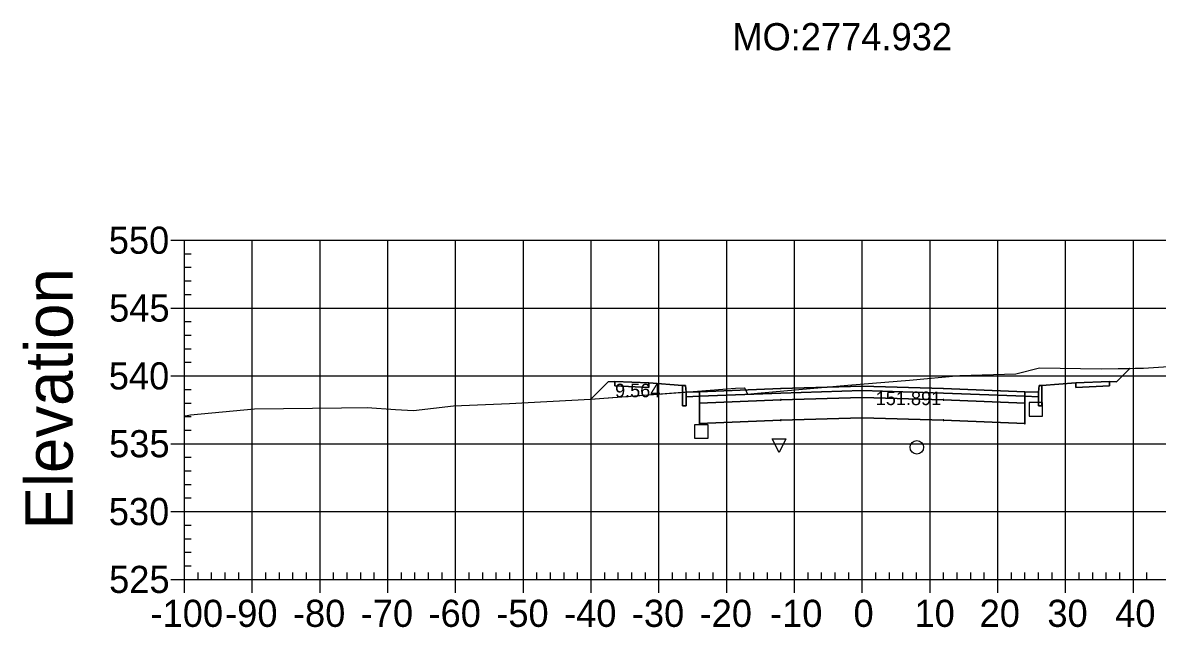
# Model space of a CAD drawing. Extents: x 704834 to 709892, y 372981 to 377533.
# Drawn here: x 705738 to 705905.4, y 373445.8 to 373534.9 of the extents above; entities that cross this region are included whole.
import ezdxf

# ---------------------------------------------------------------- set-up
doc = ezdxf.new("R2010")
doc.units = 0
for name, color, linetype in [('1', 7, 'Continuous'), ('10', 7, 'Continuous'), ('13', 7, 'Continuous'), ('14', 7, 'Continuous'), ('4', 7, 'Continuous'), ('57', 7, 'Continuous'), ('59', 7, 'Continuous'), ('60', 7, 'Continuous'), ('Default_Xsect', 7, 'Continuous'), ('Existing', 7, 'Continuous')]:
    doc.layers.add(name, color=color, linetype=linetype)

msp = doc.modelspace()

# ---------------------------------------------------------------- linework, layer by layer
for points in [[(705899.37, 373481.96), (705901.34, 373483.92)], [(705824.37, 373481.96), (705821.83, 373479.41)], [(705825.37, 373482), (705824.37, 373481.96)], [(705835.37, 373481.4), (705830.37, 373481.8)], [(705888.37, 373481.4), (705893.37, 373481.8)], [(705898.37, 373482), (705899.37, 373481.96)]]:
    msp.add_lwpolyline(points)
for points in [[(705830.37, 373481.8), (705825.37, 373482), (705825.37, 373481.33), (705830.37, 373481.13)], [(705835.87, 373480.4), (705835.79, 373481.4), (705835.37, 373481.4), (705835.37, 373478.4), (705835.87, 373478.4)], [(705861.87, 373480.65), (705873.87, 373480.29), (705885.87, 373479.81), (705885.87, 373480.48), (705873.87, 373480.96), (705861.87, 373481.32), (705849.87, 373480.96), (705837.87, 373480.48), (705837.87, 373479.81), (705849.87, 373480.29)], [(705887.87, 373478.4), (705888.37, 373478.4), (705888.37, 373481.4), (705887.96, 373481.4), (705887.87, 373480.4)], [(705893.37, 373481.13), (705898.37, 373481.33), (705898.37, 373482), (705893.37, 373481.8)], [(705837.87, 373480.48), (705835.87, 373480.4), (705835.87, 373479.73), (705837.87, 373479.81)], [(705861.87, 373479.65), (705873.87, 373479.29), (705885.87, 373478.81), (705885.87, 373479.81), (705873.87, 373480.29), (705861.87, 373480.65), (705849.87, 373480.29), (705837.87, 373479.81), (705837.87, 373478.81), (705849.87, 373479.29)], [(705861.87, 373476.65), (705873.87, 373476.29), (705885.87, 373475.81), (705885.87, 373478.81), (705873.87, 373479.29), (705861.87, 373479.65), (705849.87, 373479.29), (705837.87, 373478.81), (705837.87, 373475.81), (705849.87, 373476.29)], [(705849.82, 373479.24), (705849.92, 373479.24), (705849.92, 373479.34), (705849.82, 373479.34)], [(705861.82, 373480.6), (705861.92, 373480.6), (705861.92, 373480.7), (705861.82, 373480.7)], [(705861.82, 373479.6), (705861.92, 373479.6), (705861.92, 373479.7), (705861.82, 373479.7)], [(705873.82, 373479.24), (705873.92, 373479.24), (705873.92, 373479.34), (705873.82, 373479.34)], [(705885.87, 373479.81), (705887.87, 373479.73), (705887.87, 373480.4), (705885.87, 373480.48)], [(705837.82, 373478.76), (705837.92, 373478.76), (705837.92, 373478.86), (705837.82, 373478.86)], [(705885.82, 373478.76), (705885.92, 373478.76), (705885.92, 373478.86), (705885.82, 373478.86)], [(705837.82, 373475.76), (705837.92, 373475.76), (705837.92, 373475.86), (705837.82, 373475.86)], [(705849.82, 373476.24), (705849.92, 373476.24), (705849.92, 373476.34), (705849.82, 373476.34)], [(705861.82, 373476.6), (705861.92, 373476.6), (705861.92, 373476.7), (705861.82, 373476.7)], [(705873.82, 373476.24), (705873.92, 373476.24), (705873.92, 373476.34), (705873.82, 373476.34)], [(705885.82, 373475.76), (705885.92, 373475.76), (705885.92, 373475.86), (705885.82, 373475.86)]]:
    msp.add_lwpolyline(points, close=True)
at = {"layer": '1'}
for points in [[(705835.37, 373480.4), (705835.69, 373480.43), (705843.15, 373481.01), (705844.5, 373481.07), (705844.54, 373481), (705844.94, 373480.13), (705846.39, 373480.26), (705859.75, 373481.45), (705868.84, 373482.19), (705876.27, 373482.88), (705884.52, 373483.12), (705888.02, 373484.02), (705897.14, 373483.85), (705901.34, 373483.92), (705899.37, 373481.96), (705898.37, 373482), (705898.37, 373481.33), (705893.37, 373481.13), (705893.37, 373481.8), (705888.37, 373481.4), (705888.37, 373478.4), (705887.87, 373478.4), (705887.87, 373479.73), (705885.87, 373479.81), (705885.87, 373478.81), (705885.87, 373475.81), (705873.87, 373476.29), (705861.87, 373476.65), (705849.87, 373476.29), (705837.87, 373475.81), (705837.87, 373478.81), (705837.87, 373479.81), (705835.87, 373479.73), (705835.87, 373478.4), (705835.37, 373478.4)], [(705821.83, 373479.41), (705835.37, 373480.4), (705835.37, 373481.4), (705830.37, 373481.8), (705830.37, 373481.13), (705825.37, 373481.33), (705825.37, 373482), (705824.37, 373481.96)], [(705849.6, 373471.54), (705848.6, 373473.54), (705850.6, 373473.54)]]:
    msp.add_lwpolyline(points, close=True, dxfattribs=at)
at = {"layer": '10'}
msp.add_lwpolyline([(705837.14, 373473.62), (705839.14, 373473.62), (705839.14, 373475.62), (705837.14, 373475.62)], close=True, dxfattribs=at)
at = {"layer": '13'}
msp.add_circle((705869.92, 373472.29), 1, dxfattribs=at)
at = {"layer": '14'}
for points in [[(705901.34, 373483.92), (705901.34, 373483.97), (705901.34, 373483.92), (705901.29, 373483.92), (705901.34, 373483.92), (705901.34, 373483.87), (705901.34, 373483.92), (705901.39, 373483.92)], [(705849.87, 373480.96), (705849.87, 373481.01), (705849.87, 373480.96), (705849.82, 373480.96), (705849.87, 373480.96), (705849.87, 373480.91), (705849.87, 373480.96), (705849.92, 373480.96)], [(705861.87, 373481.32), (705861.87, 373481.37), (705861.87, 373481.32), (705861.82, 373481.32), (705861.87, 373481.32), (705861.87, 373481.27), (705861.87, 373481.32), (705861.92, 373481.32)], [(705873.87, 373480.96), (705873.87, 373481.01), (705873.87, 373480.96), (705873.82, 373480.96), (705873.87, 373480.96), (705873.87, 373480.91), (705873.87, 373480.96), (705873.92, 373480.96)], [(705821.83, 373479.41), (705821.83, 373479.46), (705821.83, 373479.41), (705821.78, 373479.41), (705821.83, 373479.41), (705821.83, 373479.36), (705821.83, 373479.41), (705821.88, 373479.41)], [(705837.87, 373480.48), (705837.87, 373480.53), (705837.87, 373480.48), (705837.82, 373480.48), (705837.87, 373480.48), (705837.87, 373480.43), (705837.87, 373480.48), (705837.92, 373480.48)], [(705885.87, 373480.48), (705885.87, 373480.53), (705885.87, 373480.48), (705885.82, 373480.48), (705885.87, 373480.48), (705885.87, 373480.43), (705885.87, 373480.48), (705885.92, 373480.48)]]:
    msp.add_lwpolyline(points, dxfattribs=at)
at = {"layer": '4'}
msp.add_lwpolyline([(705886.48, 373476.88), (705888.48, 373476.88), (705888.48, 373478.88), (705886.48, 373478.88)], close=True, dxfattribs=at)
at = {"layer": '57'}
for p, q in [((705759.87, 373502.82), (705761.87, 373502.82)), ((705761.87, 373502.82), (705961.87, 373502.82)), ((705761.87, 373452.82), (705761.87, 373502.82)), ((705761.87, 373452.82), (705761.87, 373502.82)), ((705771.87, 373452.82), (705771.87, 373502.82)), ((705781.87, 373452.82), (705781.87, 373502.82)), ((705791.87, 373452.82), (705791.87, 373502.82)), ((705801.87, 373452.82), (705801.87, 373502.82)), ((705811.87, 373452.82), (705811.87, 373502.82)), ((705821.87, 373452.82), (705821.87, 373502.82)), ((705831.87, 373452.82), (705831.87, 373502.82)), ((705841.87, 373452.82), (705841.87, 373502.82)), ((705851.87, 373452.82), (705851.87, 373502.82)), ((705861.87, 373452.82), (705861.87, 373502.82)), ((705871.87, 373452.82), (705871.87, 373502.82)), ((705881.87, 373452.82), (705881.87, 373502.82)), ((705891.87, 373452.82), (705891.87, 373502.82)), ((705901.87, 373452.82), (705901.87, 373502.82)), ((705761.87, 373500.82), (705762.87, 373500.82)), ((705761.87, 373498.82), (705762.87, 373498.82)), ((705761.87, 373496.82), (705762.87, 373496.82)), ((705761.87, 373494.82), (705762.87, 373494.82)), ((705759.87, 373492.82), (705761.87, 373492.82)), ((705761.87, 373492.82), (705961.87, 373492.82)), ((705761.87, 373490.82), (705762.87, 373490.82)), ((705761.87, 373488.82), (705762.87, 373488.82)), ((705761.87, 373486.82), (705762.87, 373486.82)), ((705761.87, 373484.82), (705762.87, 373484.82)), ((705759.87, 373482.82), (705761.87, 373482.82)), ((705761.87, 373482.82), (705961.87, 373482.82)), ((705761.87, 373480.82), (705762.87, 373480.82)), ((705761.87, 373478.82), (705762.87, 373478.82)), ((705761.87, 373476.82), (705762.87, 373476.82)), ((705761.87, 373474.82), (705762.87, 373474.82)), ((705759.87, 373472.82), (705761.87, 373472.82)), ((705761.87, 373472.82), (705961.87, 373472.82)), ((705761.87, 373470.82), (705762.87, 373470.82)), ((705761.87, 373468.82), (705762.87, 373468.82)), ((705761.87, 373466.82), (705762.87, 373466.82)), ((705761.87, 373464.82), (705762.87, 373464.82)), ((705759.87, 373462.82), (705761.87, 373462.82)), ((705761.87, 373462.82), (705961.87, 373462.82)), ((705761.87, 373460.82), (705762.87, 373460.82)), ((705761.87, 373458.82), (705762.87, 373458.82)), ((705761.87, 373456.82), (705762.87, 373456.82)), ((705761.87, 373454.82), (705762.87, 373454.82)), ((705759.87, 373452.82), (705761.87, 373452.82)), ((705761.87, 373452.82), (705961.87, 373452.82)), ((705761.87, 373452.82), (705961.87, 373452.82)), ((705761.87, 373450.82), (705761.87, 373452.82)), ((705763.87, 373452.82), (705763.87, 373453.82)), ((705765.87, 373452.82), (705765.87, 373453.82)), ((705767.87, 373452.82), (705767.87, 373453.82)), ((705769.87, 373452.82), (705769.87, 373453.82)), ((705771.87, 373450.82), (705771.87, 373452.82)), ((705773.87, 373452.82), (705773.87, 373453.82)), ((705775.87, 373452.82), (705775.87, 373453.82)), ((705777.87, 373452.82), (705777.87, 373453.82)), ((705779.87, 373452.82), (705779.87, 373453.82)), ((705781.87, 373450.82), (705781.87, 373452.82)), ((705783.87, 373452.82), (705783.87, 373453.82)), ((705785.87, 373452.82), (705785.87, 373453.82)), ((705787.87, 373452.82), (705787.87, 373453.82)), ((705789.87, 373452.82), (705789.87, 373453.82)), ((705791.87, 373450.82), (705791.87, 373452.82)), ((705793.87, 373452.82), (705793.87, 373453.82)), ((705795.87, 373452.82), (705795.87, 373453.82)), ((705797.87, 373452.82), (705797.87, 373453.82)), ((705799.87, 373452.82), (705799.87, 373453.82)), ((705801.87, 373450.82), (705801.87, 373452.82)), ((705803.87, 373452.82), (705803.87, 373453.82)), ((705805.87, 373452.82), (705805.87, 373453.82)), ((705807.87, 373452.82), (705807.87, 373453.82)), ((705809.87, 373452.82), (705809.87, 373453.82)), ((705811.87, 373450.82), (705811.87, 373452.82)), ((705813.87, 373452.82), (705813.87, 373453.82)), ((705815.87, 373452.82), (705815.87, 373453.82)), ((705817.87, 373452.82), (705817.87, 373453.82)), ((705819.87, 373452.82), (705819.87, 373453.82)), ((705821.87, 373450.82), (705821.87, 373452.82)), ((705823.87, 373452.82), (705823.87, 373453.82)), ((705825.87, 373452.82), (705825.87, 373453.82)), ((705827.87, 373452.82), (705827.87, 373453.82)), ((705829.87, 373452.82), (705829.87, 373453.82)), ((705831.87, 373450.82), (705831.87, 373452.82)), ((705833.87, 373452.82), (705833.87, 373453.82)), ((705835.87, 373452.82), (705835.87, 373453.82)), ((705837.87, 373452.82), (705837.87, 373453.82)), ((705839.87, 373452.82), (705839.87, 373453.82)), ((705841.87, 373450.82), (705841.87, 373452.82)), ((705843.87, 373452.82), (705843.87, 373453.82)), ((705845.87, 373452.82), (705845.87, 373453.82)), ((705847.87, 373452.82), (705847.87, 373453.82)), ((705849.87, 373452.82), (705849.87, 373453.82)), ((705851.87, 373450.82), (705851.87, 373452.82)), ((705853.87, 373452.82), (705853.87, 373453.82)), ((705855.87, 373452.82), (705855.87, 373453.82)), ((705857.87, 373452.82), (705857.87, 373453.82)), ((705859.87, 373452.82), (705859.87, 373453.82)), ((705861.87, 373450.82), (705861.87, 373452.82)), ((705863.87, 373452.82), (705863.87, 373453.82)), ((705865.87, 373452.82), (705865.87, 373453.82)), ((705867.87, 373452.82), (705867.87, 373453.82)), ((705869.87, 373452.82), (705869.87, 373453.82)), ((705871.87, 373450.82), (705871.87, 373452.82)), ((705873.87, 373452.82), (705873.87, 373453.82)), ((705875.87, 373452.82), (705875.87, 373453.82)), ((705877.87, 373452.82), (705877.87, 373453.82)), ((705879.87, 373452.82), (705879.87, 373453.82)), ((705881.87, 373450.82), (705881.87, 373452.82)), ((705883.87, 373452.82), (705883.87, 373453.82)), ((705885.87, 373452.82), (705885.87, 373453.82)), ((705887.87, 373452.82), (705887.87, 373453.82)), ((705889.87, 373452.82), (705889.87, 373453.82)), ((705891.87, 373450.82), (705891.87, 373452.82)), ((705893.87, 373452.82), (705893.87, 373453.82)), ((705895.87, 373452.82), (705895.87, 373453.82)), ((705897.87, 373452.82), (705897.87, 373453.82)), ((705899.87, 373452.82), (705899.87, 373453.82)), ((705901.87, 373450.82), (705901.87, 373452.82)), ((705903.87, 373452.82), (705903.87, 373453.82))]:
    msp.add_line(p, q, dxfattribs=at)
at = {"layer": 'Default_Xsect'}
msp.add_lwpolyline([(705821.83, 373479.41), (705824.37, 373481.96), (705825.37, 373482), (705830.37, 373481.8), (705835.37, 373481.4), (705835.79, 373481.4), (705835.87, 373480.4), (705837.87, 373480.48), (705849.87, 373480.96), (705861.87, 373481.32), (705873.87, 373480.96), (705885.87, 373480.48), (705887.87, 373480.4), (705887.96, 373481.4), (705888.37, 373481.4), (705893.37, 373481.8), (705898.37, 373482), (705899.37, 373481.96), (705901.34, 373483.92)], dxfattribs=at)
at = {"layer": 'Existing'}
msp.add_lwpolyline([(705761.87, 373476.9), (705762.01, 373476.91), (705762.75, 373477.09), (705772.2, 373477.96), (705785.06, 373478.13), (705788.81, 373478.15), (705793, 373477.85), (705795.65, 373477.74), (705801.55, 373478.38), (705809.81, 373478.73), (705821.76, 373479.41), (705835.69, 373480.43), (705843.15, 373481.01), (705844.5, 373481.07), (705844.54, 373481), (705844.94, 373480.13), (705846.39, 373480.26), (705859.75, 373481.45), (705868.84, 373482.19), (705876.27, 373482.88), (705884.52, 373483.12), (705888.02, 373484.02), (705897.14, 373483.85), (705902.15, 373483.94), (705903.34, 373483.94), (705916, 373484.79)], dxfattribs=at)

# ---------------------------------------------------------------- texts
at = {"layer": '14'}
for p in [(705825.34, 373481.95), (705825.34, 373481.28), (705830.34, 373481.08), (705893.34, 373481.08), (705898.34, 373481.95), (705898.34, 373481.28)]:
    msp.add_text('+', height=0.1, dxfattribs=at).set_placement(p)
at = {"layer": '57'}
for s, p in [('550', (705750.7, 373500.82)), ('545', (705750.75, 373490.82)), ('540', (705750.7, 373480.82)), ('535', (705750.75, 373470.82)), ('530', (705750.7, 373460.82)), ('525', (705750.75, 373450.82)), ('-100', (705756.86, 373445.82)), ('-90', (705767.87, 373445.82)), ('-80', (705777.87, 373445.82)), ('-70', (705787.87, 373445.82)), ('-60', (705797.87, 373445.82)), ('-50', (705807.87, 373445.82)), ('-40', (705817.87, 373445.82)), ('-30', (705827.87, 373445.82)), ('-20', (705837.87, 373445.82)), ('-10', (705848.26, 373445.82)), ('0', (705860.58, 373445.82)), ('10', (705869.57, 373445.82)), ('20', (705879.18, 373445.82)), ('30', (705889.18, 373445.82)), ('40', (705899.18, 373445.82))]:
    msp.add_text(s, height=4, dxfattribs=at).set_placement(p)
at = {"layer": '59'}
for s, height, p in [('MO:2774.932', 4, (705842.7, 373530.82)), ('9.564', 2, (705825.39, 373479.67)), ('151.891', 2, (705863.85, 373478.51))]:
    msp.add_text(s, height=height, dxfattribs=at).set_placement(p)
at = {"layer": '60'}
msp.add_text('Elevation', height=7, rotation=90, dxfattribs=at).set_placement((705745.37, 373460.18))

doc.saveas('drawing.dxf')
